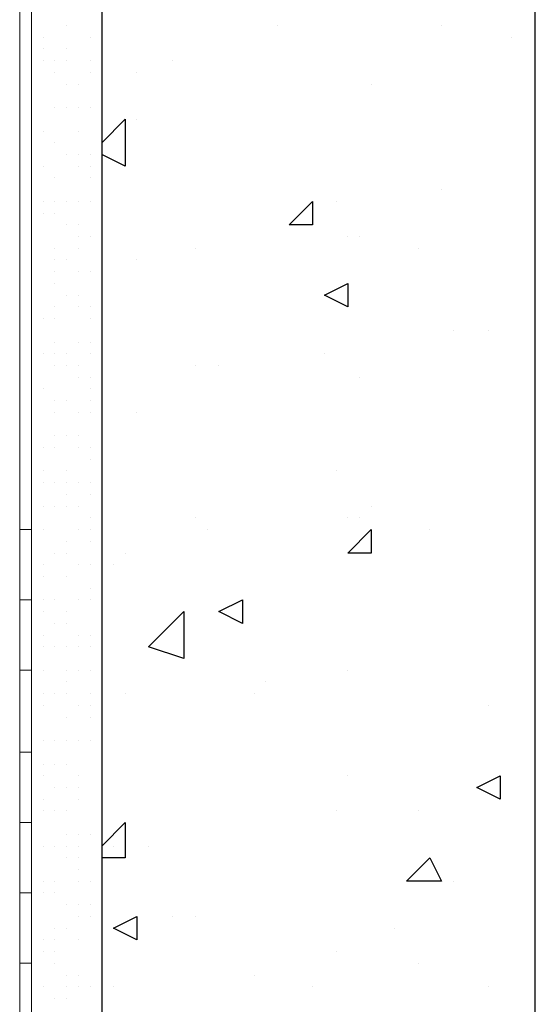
# Model space of a CAD drawing. Header units: metres. Extents: x 5.7 to 89.8, y 4 to 63.5.
# Tile 283 of 475: x 58.821 to 59.245, y 11.54 to 12.349. Entities that reach past the tile are written whole.
import ezdxf

# ---------------------------------------------------------------- set-up
doc = ezdxf.new("R2010")
doc.units = ezdxf.units.M
doc.header["$MEASUREMENT"] = 0
for name, color, linetype in [('PDF17_hatch', 7, 'Continuous'), ('PDF17_hatch-borshi', 7, 'Continuous'), ('PDF17_kaff', 7, 'Continuous'), ('PDF17_shear wall', 7, 'Continuous')]:
    doc.layers.add(name, color=color, linetype=linetype)

msp = doc.modelspace()

# ---------------------------------------------------------------- linework, layer by layer
at = {"layer": 'PDF17_hatch', "lineweight": 25}
for points in [[(59.03284, 12.34399), (59.03284, 12.34399)], [(59.16767, 12.34399), (59.16767, 12.34399)], [(59.22546, 12.33436), (59.22546, 12.33436)], [(58.94615, 12.31509), (58.94615, 12.31509)], [(58.91726, 12.30546), (58.91726, 12.30546)], [(59.10988, 12.29583), (59.10988, 12.29583)], [(59.10988, 12.29583), (59.10988, 12.29583)], [(58.88837, 12.24768), (58.90763, 12.26694), (58.90763, 12.22841), (58.88837, 12.23804)], [(58.91726, 12.26694), (58.91726, 12.26694)], [(59.16767, 12.20915), (59.16767, 12.20915)], [(59.08099, 12.19952), (59.08099, 12.19952)], [(59.09062, 12.17063), (59.09062, 12.17063)], [(59.10025, 12.17063), (59.10025, 12.17063)], [(58.96542, 12.161), (58.96542, 12.161)], [(59.14841, 12.161), (59.14841, 12.161)], [(58.91726, 12.15136), (58.91726, 12.15136)], [(59.1773, 12.09358), (59.1773, 12.09358)], [(59.2062, 12.09358), (59.2062, 12.09358)], [(59.07136, 12.07431), (59.07136, 12.07431)], [(58.96542, 12.06468), (58.96542, 12.06468)], [(58.98468, 12.06468), (58.98468, 12.06468)], [(59.10025, 12.05505), (59.10025, 12.05505)], [(58.91726, 12.02616), (58.91726, 12.02616)], [(58.88837, 11.98763), (58.88837, 11.98763)], [(59.08099, 11.978), (59.08099, 11.978)], [(59.10988, 11.94911), (59.10988, 11.94911)], [(58.96542, 11.93948), (58.96542, 11.93948)], [(59.09062, 11.93948), (59.09062, 11.93948)], [(59.10025, 11.93948), (59.10025, 11.93948)], [(58.97505, 11.92985), (58.97505, 11.92985)], [(59.15804, 11.92985), (59.15804, 11.92985)], [(58.88837, 11.92022), (58.88837, 11.92022)], [(58.90763, 11.91058), (58.90763, 11.91058)], [(58.898, 11.90095), (58.898, 11.90095)], [(59.09062, 11.81427), (59.09062, 11.81427)], [(59.0232, 11.80464), (59.0232, 11.80464)], [(58.90763, 11.79501), (58.90763, 11.79501)], [(59.01357, 11.79501), (59.01357, 11.79501)], [(59.2062, 11.78538), (59.2062, 11.78538)], [(59.09062, 11.72759), (59.09062, 11.72759)], [(59.24472, 11.70833), (59.24472, 11.70833)], [(59.08099, 11.6987), (59.08099, 11.6987)], [(59.14841, 11.6987), (59.14841, 11.6987)], [(58.88837, 11.6698), (58.90763, 11.68907), (58.90763, 11.66017), (58.88837, 11.66017)], [(58.898, 11.6698), (58.898, 11.6698)], [(58.92689, 11.6698), (58.92689, 11.6698)], [(59.1773, 11.64091), (59.1773, 11.64091)], [(58.94615, 11.61202), (58.94615, 11.61202)], [(58.96542, 11.61202), (58.96542, 11.61202)], [(59.12915, 11.60239), (59.12915, 11.60239)], [(59.08099, 11.58312), (59.08099, 11.58312)], [(59.14841, 11.57349), (59.14841, 11.57349)], [(59.01357, 11.56386), (59.01357, 11.56386)], [(58.898, 11.55423), (58.898, 11.55423)], [(59.06173, 11.55423), (59.06173, 11.55423)], [(59.2062, 11.55423), (59.2062, 11.55423)]]:
    msp.add_lwpolyline(points, dxfattribs=at)
for points in [[(59.06173, 12.19952), (59.06173, 12.18026), (59.04247, 12.18026)], [(59.09062, 12.1321), (59.09062, 12.11284), (59.07136, 12.12247)], [(59.10988, 11.92985), (59.10988, 11.91058), (59.09062, 11.91058)], [(59.00394, 11.87206), (59.00394, 11.8528), (58.98468, 11.86243)], [(58.95579, 11.8239), (58.92689, 11.83353), (58.95579, 11.86243)], [(59.21583, 11.72759), (59.21583, 11.70833), (59.19657, 11.71796)], [(59.15804, 11.66017), (59.16767, 11.64091), (59.13878, 11.64091)], [(58.91726, 11.61202), (58.91726, 11.59275), (58.898, 11.60239)]]:
    msp.add_lwpolyline(points, close=True, dxfattribs=at)
at = {"layer": 'PDF17_hatch-borshi', "lineweight": 18}
for points in [[(58.85947, 12.34399), (58.85947, 12.34399)], [(58.84021, 12.33436), (58.84021, 12.33436)], [(58.87874, 12.33436), (58.87874, 12.33436)], [(58.88837, 12.33436), (58.88837, 12.33436)], [(58.83058, 12.32473), (58.83058, 12.32473)], [(58.84021, 12.32473), (58.84021, 12.32473)], [(58.85947, 12.32473), (58.85947, 12.32473)], [(58.84021, 12.31509), (58.84021, 12.31509)], [(58.84021, 12.31509), (58.84021, 12.31509)], [(58.84984, 12.31509), (58.84984, 12.31509)], [(58.84984, 12.31509), (58.84984, 12.31509)], [(58.85947, 12.31509), (58.85947, 12.31509)], [(58.87874, 12.31509), (58.87874, 12.31509)], [(58.88837, 12.31509), (58.88837, 12.31509)], [(58.84984, 12.30546), (58.84984, 12.30546)], [(58.87874, 12.30546), (58.87874, 12.30546)], [(58.88837, 12.30546), (58.88837, 12.30546)], [(58.85947, 12.29583), (58.85947, 12.29583)], [(58.8691, 12.29583), (58.8691, 12.29583)], [(58.84984, 12.27657), (58.84984, 12.27657)], [(58.84984, 12.27657), (58.84984, 12.27657)], [(58.85947, 12.27657), (58.85947, 12.27657)], [(58.85947, 12.27657), (58.85947, 12.27657)], [(58.8691, 12.27657), (58.8691, 12.27657)], [(58.87874, 12.27657), (58.87874, 12.27657)], [(58.88837, 12.27657), (58.88837, 12.27657)], [(58.83058, 12.26694), (58.83058, 12.26694)], [(58.83058, 12.26694), (58.83058, 12.26694)], [(58.88837, 12.26694), (58.88837, 12.26694)], [(58.84021, 12.25731), (58.84021, 12.25731)], [(58.84021, 12.25731), (58.84021, 12.25731)], [(58.8691, 12.25731), (58.8691, 12.25731)], [(58.84984, 12.24768), (58.84984, 12.24768)], [(58.84984, 12.24768), (58.84984, 12.24768)], [(58.88837, 12.24768), (58.88837, 12.24768)], [(58.85947, 12.23804), (58.85947, 12.23804)], [(58.8691, 12.23804), (58.8691, 12.23804)], [(58.8691, 12.23804), (58.8691, 12.23804)], [(58.87874, 12.23804), (58.87874, 12.23804)], [(58.88837, 12.23804), (58.88837, 12.23804)], [(58.83058, 12.22841), (58.83058, 12.22841)], [(58.84021, 12.22841), (58.84021, 12.22841)], [(58.8691, 12.22841), (58.8691, 12.22841)], [(58.87874, 12.22841), (58.87874, 12.22841)], [(58.84984, 12.21878), (58.84984, 12.21878)], [(58.84984, 12.21878), (58.84984, 12.21878)], [(58.87874, 12.21878), (58.87874, 12.21878)], [(58.83058, 12.20915), (58.83058, 12.20915)], [(58.83058, 12.19952), (58.83058, 12.19952)], [(58.84021, 12.19952), (58.84021, 12.19952)], [(58.84984, 12.19952), (58.84984, 12.19952)], [(58.85947, 12.19952), (58.85947, 12.19952)], [(58.8691, 12.19952), (58.8691, 12.19952)], [(58.87874, 12.19952), (58.87874, 12.19952)], [(58.87874, 12.19952), (58.87874, 12.19952)], [(58.88837, 12.19952), (58.88837, 12.19952)], [(58.88837, 12.19952), (58.88837, 12.19952)], [(58.84021, 12.18989), (58.84021, 12.18989)], [(58.84984, 12.18989), (58.84984, 12.18989)], [(58.84984, 12.18989), (58.84984, 12.18989)], [(58.85947, 12.18026), (58.85947, 12.18026)], [(58.85947, 12.18026), (58.85947, 12.18026)], [(58.8691, 12.18026), (58.8691, 12.18026)], [(58.83058, 12.17063), (58.83058, 12.17063)], [(58.8691, 12.17063), (58.8691, 12.17063)], [(58.87874, 12.17063), (58.87874, 12.17063)], [(58.84984, 12.161), (58.84984, 12.161)], [(58.84984, 12.161), (58.84984, 12.161)], [(58.8691, 12.161), (58.8691, 12.161)], [(58.83058, 12.15136), (58.83058, 12.15136)], [(58.83058, 12.15136), (58.83058, 12.15136)], [(58.84984, 12.15136), (58.84984, 12.15136)], [(58.85947, 12.15136), (58.85947, 12.15136)], [(58.83058, 12.14173), (58.83058, 12.14173)], [(58.84984, 12.14173), (58.84984, 12.14173)], [(58.8691, 12.14173), (58.8691, 12.14173)], [(58.87874, 12.14173), (58.87874, 12.14173)], [(58.84984, 12.1321), (58.84984, 12.1321)], [(58.84984, 12.1321), (58.84984, 12.1321)], [(58.85947, 12.12247), (58.85947, 12.12247)], [(58.85947, 12.12247), (58.85947, 12.12247)], [(58.8691, 12.12247), (58.8691, 12.12247)], [(58.88837, 12.12247), (58.88837, 12.12247)], [(58.83058, 12.11284), (58.83058, 12.11284)], [(58.83058, 12.11284), (58.83058, 12.11284)], [(58.84984, 12.11284), (58.84984, 12.11284)], [(58.8691, 12.11284), (58.8691, 12.11284)], [(58.8691, 12.11284), (58.8691, 12.11284)], [(58.87874, 12.11284), (58.87874, 12.11284)], [(58.87874, 12.11284), (58.87874, 12.11284)], [(58.84021, 12.10321), (58.84021, 12.10321)], [(58.84984, 12.10321), (58.84984, 12.10321)], [(58.87874, 12.10321), (58.87874, 12.10321)], [(58.83058, 12.09358), (58.83058, 12.09358)], [(58.83058, 12.08395), (58.83058, 12.08395)], [(58.83058, 12.08395), (58.83058, 12.08395)], [(58.84984, 12.08395), (58.84984, 12.08395)], [(58.8691, 12.08395), (58.8691, 12.08395)], [(58.8691, 12.08395), (58.8691, 12.08395)], [(58.87874, 12.08395), (58.87874, 12.08395)], [(58.84021, 12.07431), (58.84021, 12.07431)], [(58.84984, 12.07431), (58.84984, 12.07431)], [(58.85947, 12.07431), (58.85947, 12.07431)], [(58.87874, 12.07431), (58.87874, 12.07431)], [(58.84984, 12.06468), (58.84984, 12.06468)], [(58.84984, 12.06468), (58.84984, 12.06468)], [(58.85947, 12.06468), (58.85947, 12.06468)], [(58.8691, 12.06468), (58.8691, 12.06468)], [(58.83058, 12.05505), (58.83058, 12.05505)], [(58.8691, 12.05505), (58.8691, 12.05505)], [(58.87874, 12.05505), (58.87874, 12.05505)], [(58.83058, 12.04542), (58.83058, 12.04542)], [(58.84021, 12.04542), (58.84021, 12.04542)], [(58.87874, 12.04542), (58.87874, 12.04542)], [(58.83058, 12.03579), (58.83058, 12.03579)], [(58.83058, 12.03579), (58.83058, 12.03579)], [(58.84984, 12.03579), (58.84984, 12.03579)], [(58.84984, 12.03579), (58.84984, 12.03579)], [(58.85947, 12.03579), (58.85947, 12.03579)], [(58.87874, 12.03579), (58.87874, 12.03579)], [(58.83058, 12.02616), (58.83058, 12.02616)], [(58.84984, 12.02616), (58.84984, 12.02616)], [(58.8691, 12.02616), (58.8691, 12.02616)], [(58.87874, 12.02616), (58.87874, 12.02616)], [(58.84984, 12.0069), (58.84984, 12.0069)], [(58.85947, 12.0069), (58.85947, 12.0069)], [(58.8691, 12.0069), (58.8691, 12.0069)], [(58.84021, 11.99726), (58.84021, 11.99726)], [(58.84984, 11.99726), (58.84984, 11.99726)], [(58.8691, 11.99726), (58.8691, 11.99726)], [(58.87874, 11.99726), (58.87874, 11.99726)], [(58.87874, 11.99726), (58.87874, 11.99726)], [(58.87874, 11.99726), (58.87874, 11.99726)], [(58.88837, 11.99726), (58.88837, 11.99726)], [(58.83058, 11.98763), (58.83058, 11.98763)], [(58.83058, 11.98763), (58.83058, 11.98763)], [(58.87874, 11.98763), (58.87874, 11.98763)], [(58.83058, 11.978), (58.83058, 11.978)], [(58.84021, 11.978), (58.84021, 11.978)], [(58.85947, 11.978), (58.85947, 11.978)], [(58.84021, 11.96837), (58.84021, 11.96837)], [(58.84984, 11.96837), (58.84984, 11.96837)], [(58.85947, 11.96837), (58.85947, 11.96837)], [(58.8691, 11.96837), (58.8691, 11.96837)], [(58.87874, 11.96837), (58.87874, 11.96837)], [(58.85947, 11.95874), (58.85947, 11.95874)], [(58.87874, 11.95874), (58.87874, 11.95874)], [(58.84021, 11.94911), (58.84021, 11.94911)], [(58.84021, 11.94911), (58.84021, 11.94911)], [(58.84984, 11.94911), (58.84984, 11.94911)], [(58.85947, 11.94911), (58.85947, 11.94911)], [(58.8691, 11.94911), (58.8691, 11.94911)], [(58.87874, 11.93948), (58.87874, 11.93948)], [(58.83058, 11.92985), (58.83058, 11.92985)], [(58.84021, 11.92985), (58.84021, 11.92985)], [(58.84021, 11.92985), (58.84021, 11.92985)], [(58.8691, 11.92985), (58.8691, 11.92985)], [(58.87874, 11.92985), (58.87874, 11.92985)], [(58.87874, 11.92985), (58.87874, 11.92985)], [(58.85947, 11.92022), (58.85947, 11.92022)], [(58.87874, 11.92022), (58.87874, 11.92022)], [(58.83058, 11.91058), (58.83058, 11.91058)], [(58.84984, 11.91058), (58.84984, 11.91058)], [(58.84984, 11.91058), (58.84984, 11.91058)], [(58.85947, 11.91058), (58.85947, 11.91058)], [(58.84021, 11.90095), (58.84021, 11.90095)], [(58.8691, 11.90095), (58.8691, 11.90095)], [(58.87874, 11.90095), (58.87874, 11.90095)], [(58.84021, 11.89132), (58.84021, 11.89132)], [(58.85947, 11.89132), (58.85947, 11.89132)], [(58.88837, 11.89132), (58.88837, 11.89132)], [(58.87874, 11.88169), (58.87874, 11.88169)], [(58.87874, 11.88169), (58.87874, 11.88169)], [(58.88837, 11.88169), (58.88837, 11.88169)], [(58.84021, 11.87206), (58.84021, 11.87206)], [(58.84021, 11.87206), (58.84021, 11.87206)], [(58.84021, 11.87206), (58.84021, 11.87206)], [(58.84984, 11.87206), (58.84984, 11.87206)], [(58.8691, 11.87206), (58.8691, 11.87206)], [(58.8691, 11.87206), (58.8691, 11.87206)], [(58.87874, 11.87206), (58.87874, 11.87206)], [(58.84021, 11.86243), (58.84021, 11.86243)], [(58.85947, 11.86243), (58.85947, 11.86243)], [(58.84984, 11.8528), (58.84984, 11.8528)], [(58.84984, 11.8528), (58.84984, 11.8528)], [(58.85947, 11.8528), (58.85947, 11.8528)], [(58.84021, 11.84317), (58.84021, 11.84317)], [(58.8691, 11.84317), (58.8691, 11.84317)], [(58.87874, 11.84317), (58.87874, 11.84317)], [(58.83058, 11.83353), (58.83058, 11.83353)], [(58.84021, 11.83353), (58.84021, 11.83353)], [(58.84984, 11.83353), (58.84984, 11.83353)], [(58.85947, 11.83353), (58.85947, 11.83353)], [(58.85947, 11.83353), (58.85947, 11.83353)], [(58.8691, 11.83353), (58.8691, 11.83353)], [(58.87874, 11.83353), (58.87874, 11.83353)], [(58.87874, 11.83353), (58.87874, 11.83353)], [(58.88837, 11.8239), (58.88837, 11.8239)], [(58.84021, 11.81427), (58.84021, 11.81427)], [(58.84021, 11.81427), (58.84021, 11.81427)], [(58.85947, 11.81427), (58.85947, 11.81427)], [(58.8691, 11.81427), (58.8691, 11.81427)], [(58.87874, 11.81427), (58.87874, 11.81427)], [(58.85947, 11.80464), (58.85947, 11.80464)], [(58.83058, 11.79501), (58.83058, 11.79501)], [(58.84021, 11.79501), (58.84021, 11.79501)], [(58.84984, 11.79501), (58.84984, 11.79501)], [(58.85947, 11.79501), (58.85947, 11.79501)], [(58.85947, 11.79501), (58.85947, 11.79501)], [(58.87874, 11.79501), (58.87874, 11.79501)], [(58.84021, 11.78538), (58.84021, 11.78538)], [(58.8691, 11.78538), (58.8691, 11.78538)], [(58.87874, 11.78538), (58.87874, 11.78538)], [(58.83058, 11.77575), (58.83058, 11.77575)], [(58.85947, 11.77575), (58.85947, 11.77575)], [(58.87874, 11.77575), (58.87874, 11.77575)], [(58.88837, 11.76612), (58.88837, 11.76612)], [(58.84021, 11.75648), (58.84021, 11.75648)], [(58.84021, 11.75648), (58.84021, 11.75648)], [(58.84021, 11.75648), (58.84021, 11.75648)], [(58.84984, 11.75648), (58.84984, 11.75648)], [(58.85947, 11.75648), (58.85947, 11.75648)], [(58.8691, 11.75648), (58.8691, 11.75648)], [(58.87874, 11.75648), (58.87874, 11.75648)], [(58.87874, 11.75648), (58.87874, 11.75648)], [(58.84021, 11.73722), (58.84021, 11.73722)], [(58.84984, 11.73722), (58.84984, 11.73722)], [(58.85947, 11.73722), (58.85947, 11.73722)], [(58.85947, 11.73722), (58.85947, 11.73722)], [(58.88837, 11.73722), (58.88837, 11.73722)], [(58.84021, 11.72759), (58.84021, 11.72759)], [(58.8691, 11.72759), (58.8691, 11.72759)], [(58.88837, 11.72759), (58.88837, 11.72759)], [(58.84984, 11.71796), (58.84984, 11.71796)], [(58.85947, 11.71796), (58.85947, 11.71796)], [(58.8691, 11.71796), (58.8691, 11.71796)], [(58.8691, 11.71796), (58.8691, 11.71796)], [(58.88837, 11.71796), (58.88837, 11.71796)], [(58.84021, 11.70833), (58.84021, 11.70833)], [(58.8691, 11.70833), (58.8691, 11.70833)], [(58.88837, 11.70833), (58.88837, 11.70833)], [(58.84021, 11.6987), (58.84021, 11.6987)], [(58.84984, 11.6987), (58.84984, 11.6987)], [(58.84984, 11.6987), (58.84984, 11.6987)], [(58.85947, 11.6987), (58.85947, 11.6987)], [(58.88837, 11.6987), (58.88837, 11.6987)], [(58.83058, 11.67944), (58.83058, 11.67944)], [(58.85947, 11.67944), (58.85947, 11.67944)], [(58.8691, 11.67944), (58.8691, 11.67944)], [(58.8691, 11.67944), (58.8691, 11.67944)], [(58.87874, 11.67944), (58.87874, 11.67944)], [(58.87874, 11.67944), (58.87874, 11.67944)], [(58.84021, 11.6698), (58.84021, 11.6698)], [(58.84984, 11.6698), (58.84984, 11.6698)], [(58.85947, 11.6698), (58.85947, 11.6698)], [(58.8691, 11.6698), (58.8691, 11.6698)], [(58.88837, 11.6698), (58.88837, 11.6698)], [(58.85947, 11.66017), (58.85947, 11.66017)], [(58.8691, 11.66017), (58.8691, 11.66017)], [(58.8691, 11.65054), (58.8691, 11.65054)], [(58.88837, 11.65054), (58.88837, 11.65054)], [(58.84021, 11.64091), (58.84021, 11.64091)], [(58.84984, 11.64091), (58.84984, 11.64091)], [(58.84984, 11.64091), (58.84984, 11.64091)], [(58.8691, 11.64091), (58.8691, 11.64091)], [(58.87874, 11.64091), (58.87874, 11.64091)], [(58.88837, 11.64091), (58.88837, 11.64091)], [(58.83058, 11.63128), (58.83058, 11.63128)], [(58.84021, 11.63128), (58.84021, 11.63128)], [(58.84984, 11.63128), (58.84984, 11.63128)], [(58.83058, 11.62165), (58.83058, 11.62165)], [(58.85947, 11.62165), (58.85947, 11.62165)], [(58.8691, 11.62165), (58.8691, 11.62165)], [(58.87874, 11.62165), (58.87874, 11.62165)], [(58.8691, 11.61202), (58.8691, 11.61202)], [(58.87874, 11.61202), (58.87874, 11.61202)], [(58.84984, 11.60239), (58.84984, 11.60239)], [(58.85947, 11.60239), (58.85947, 11.60239)], [(58.88837, 11.60239), (58.88837, 11.60239)], [(58.88837, 11.60239), (58.88837, 11.60239)], [(58.84021, 11.59275), (58.84021, 11.59275)], [(58.84984, 11.59275), (58.84984, 11.59275)], [(58.8691, 11.59275), (58.8691, 11.59275)], [(58.8691, 11.59275), (58.8691, 11.59275)], [(58.84021, 11.58312), (58.84021, 11.58312)], [(58.84021, 11.58312), (58.84021, 11.58312)], [(58.84984, 11.58312), (58.84984, 11.58312)], [(58.84984, 11.57349), (58.84984, 11.57349)], [(58.85947, 11.56386), (58.85947, 11.56386)], [(58.8691, 11.56386), (58.8691, 11.56386)], [(58.8691, 11.56386), (58.8691, 11.56386)], [(58.84021, 11.55423), (58.84021, 11.55423)], [(58.85947, 11.55423), (58.85947, 11.55423)], [(58.8691, 11.55423), (58.8691, 11.55423)], [(58.8691, 11.55423), (58.8691, 11.55423)], [(58.87874, 11.55423), (58.87874, 11.55423)], [(58.84984, 11.5446), (58.84984, 11.5446)], [(58.84984, 11.5446), (58.84984, 11.5446)], [(58.85947, 11.5446), (58.85947, 11.5446)]]:
    msp.add_lwpolyline(points, dxfattribs=at)
at = {"layer": 'PDF17_kaff', "lineweight": 20}
for points in [[(58.83058, 14.81921), (58.83058, 11.45792), (58.82095, 11.45792), (58.82095, 14.81921)], [(58.83058, 11.92985), (58.82095, 11.92985)], [(58.83058, 11.87206), (58.82095, 11.87206)], [(58.82095, 11.81427), (58.83058, 11.81427)], [(58.83058, 11.74685), (58.82095, 11.74685)], [(58.83058, 11.68907), (58.82095, 11.68907)], [(58.83058, 11.63128), (58.82095, 11.63128)], [(58.83058, 11.57349), (58.82095, 11.57349)]]:
    msp.add_lwpolyline(points, dxfattribs=at)
at = {"layer": 'PDF17_shear wall', "lineweight": 30}
msp.add_lwpolyline([(59.24472, 10.93783), (59.24472, 19.47108), (58.88837, 19.47108), (58.88837, 10.93783)], dxfattribs=at)

doc.saveas('drawing.dxf')
